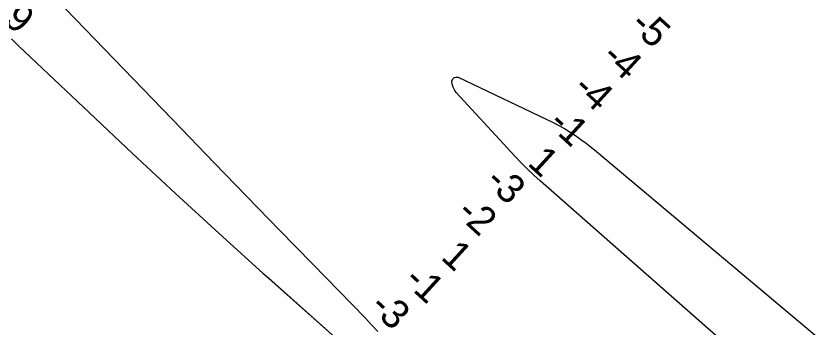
# Model space of a CAD drawing. Extents: x 3180038 to 3217926, y 922069 to 947485.
# Drawn here: x 3203207 to 3205085, y 936878 to 937610 of the extents above; entities that cross this region are included whole.
import ezdxf

# ---------------------------------------------------------------- set-up
doc = ezdxf.new("R2010")
doc.units = 0
for name, color, linetype in [('V-RIVR-RANG', 7, 'Continuous'), ('V-TOPO-DPTH', 7, 'Continuous'), ('V-TOPO-MINR', 7, 'Continuous')]:
    doc.layers.add(name, color=color, linetype=linetype)

msp = doc.modelspace()

# ---------------------------------------------------------------- linework, layer by layer
at = {"layer": 'V-TOPO-DPTH'}
for points in [[(3204055, 936869.7), (3204040.6, 936885.2), (3204026, 936900.6), (3203901.7, 937028.1), (3203824.8, 937107.2), (3203748, 937186.3), (3203671.4, 937265.5), (3203594.8, 937344.9), (3203278.2, 937673.7)], [(3203278.2, 937673.7), (3203594.8, 937344.9), (3203671.4, 937265.5), (3203748, 937186.3), (3203824.8, 937107.2), (3203901.7, 937028.1), (3204026, 936900.6), (3204040.6, 936885.2), (3204055, 936869.7)], [(3203195.9, 937556.3), (3203213.6, 937539.4), (3203378.9, 937382.4), (3203479.7, 937287.5), (3203581, 937193.1), (3203683.2, 937099.7), (3203785.9, 937006.9), (3203790.3, 937003)], [(3203976, 936836.5), (3203785.9, 937006.9), (3203683.2, 937099.7), (3203581, 937193.1), (3203479.7, 937287.5), (3203378.9, 937382.4), (3203213.6, 937539.4), (3203195.9, 937556.3)], [(3203790.3, 937003), (3203799.3, 936994.9), (3203976, 936836.5)]]:
    msp.add_lwpolyline(points, dxfattribs=at)
at = {"layer": 'V-TOPO-MINR'}
for points in [[(3204055, 936869.7), (3204040.6, 936885.2), (3204026, 936900.6), (3203901.7, 937028.1), (3203824.8, 937107.2), (3203748, 937186.3), (3203671.4, 937265.5), (3203594.8, 937344.9), (3203278.2, 937673.7)], [(3203195.9, 937556.3), (3203213.6, 937539.4), (3203378.9, 937382.4), (3203479.7, 937287.5), (3203581, 937193.1), (3203683.2, 937099.7), (3203785.9, 937006.9), (3203976, 936836.5)], [(3204978.6, 936745.3), (3204436.2, 937222.8), (3204420.9, 937236.7), (3204405.9, 937250.9), (3204391.4, 937265.5), (3204377.2, 937280.5), (3204239.4, 937430.2), (3204235, 937436.3), (3204231.7, 937442.7), (3204229.9, 937449.8), (3204229.2, 937457.2), (3204231.1, 937462.2), (3204234, 937465.5), (3204238.3, 937466.6), (3204243.5, 937466.1), (3204466.3, 937359.8), (3204480, 937352.9), (3204493.4, 937345.6), (3204506.4, 937337.6), (3204519.2, 937329.2), (3204531.6, 937320.3), (3204543.9, 937311.2), (3204555.9, 937301.8), (3204567.8, 937292.1), (3205207.6, 936754.8)]]:
    msp.add_lwpolyline(points, dxfattribs=at)

# ---------------------------------------------------------------- texts
at = {"layer": 'V-RIVR-RANG'}
for s, rotation, p in [('-9', 317.9933, (3203152.1, 937617.4)), ('-5', 317.4797, (3204643.8, 937584.6)), ('-4', 317.4797, (3204577.5, 937509.7)), ('-4', 317.4797, (3204509.8, 937436.1)), ('-1', 317.4797, (3204452.2, 937353.3)), ('1', 317.4797, (3204403.9, 937261.9)), ('-3', 317.4797, (3204304.1, 937217.7)), ('-2', 317.4797, (3204236.8, 937143.8)), ('1', 317.4797, (3204200.8, 937041.1)), ('-1', 317.4797, (3204113.6, 936985.4)), ('-3', 317.4797, (3204033.2, 936923.4))]:
    msp.add_text(s, height=67, rotation=rotation, dxfattribs=at).set_placement(p)

doc.saveas('drawing.dxf')
